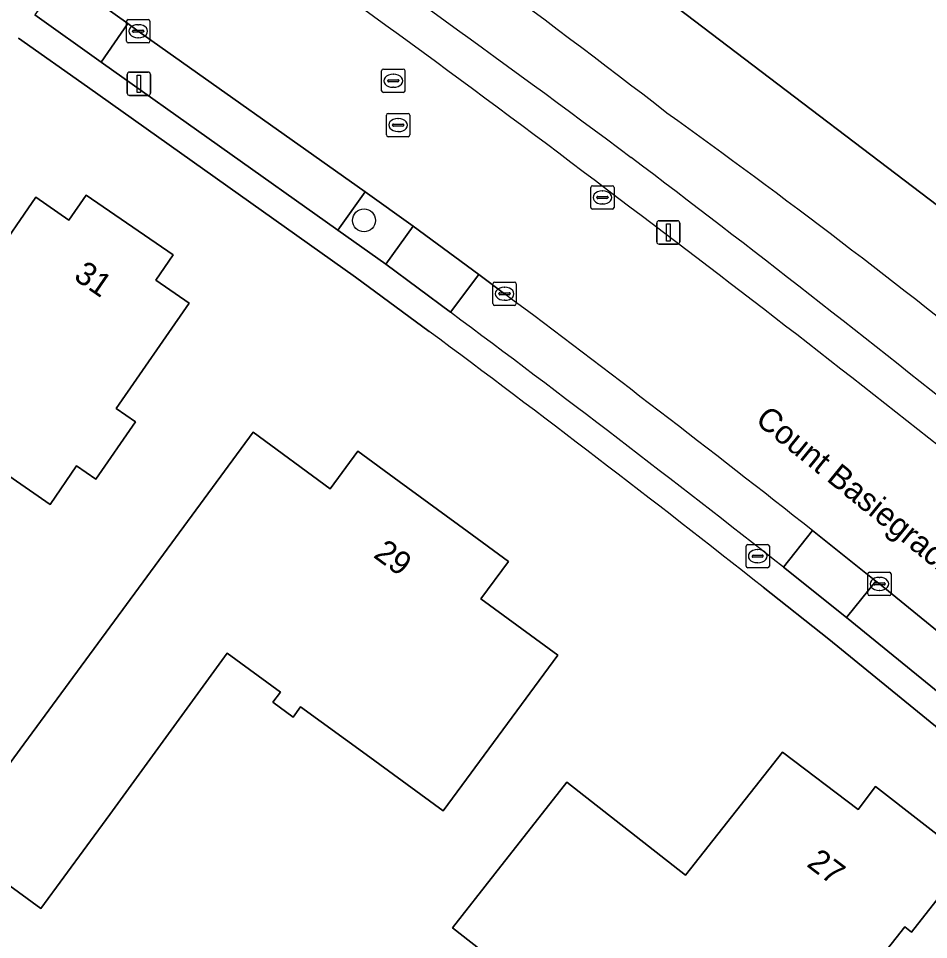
# Model space of a CAD drawing. Extents: x 160455 to 162082, y 388339 to 389736.
# Drawn here: x 160868.19 to 160907.21, y 389389.53 to 389429.04 of the extents above; entities that cross this region are included whole.
import ezdxf

# ---------------------------------------------------------------- set-up
doc = ezdxf.new("R2010")
doc.units = 0
for name, color, linetype in [('IMGEO_Boom', 7, 'Continuous'), ('IMGEO_Brandkraan', 7, 'Continuous'), ('IMGEO_Erf', 7, 'Continuous'), ('IMGEO_Groenvoorziening', 7, 'Continuous'), ('IMGEO_Kolk', 7, 'Continuous'), ('IMGEO_Lichtmast', 7, 'Continuous'), ('IMGEO_Oever', 7, 'Continuous'), ('IMGEO_Openbare_ruimte_label', 7, 'Continuous'), ('IMGEO_Pand', 7, 'Continuous'), ('IMGEO_Pand_nummerreeks', 7, 'Continuous'), ('IMGEO_Parkeervlak_open', 7, 'Continuous'), ('IMGEO_Rijbaan_lokaal_gesloten', 7, 'Continuous'), ('IMGEO_Rioolput', 7, 'Continuous'), ('IMGEO_Voetpad_open', 7, 'Continuous'), ('IMGEO_Waterloop', 7, 'Continuous')]:
    doc.layers.add(name, color=color, linetype=linetype)

msp = doc.modelspace()

# ---------------------------------------------------------------- linework, layer by layer
at = {"layer": 'IMGEO_Boom'}
msp.add_circle((160883.007, 389420.375), 0.489, dxfattribs=at)
at = {"layer": 'IMGEO_Brandkraan'}
for p, q in [((160899.457, 389406.474), (160900.309, 389406.474)), ((160899.382, 389405.548), (160899.382, 389406.4)), ((160899.87, 389406.254), (160899.895, 389406.254)), ((160900.383, 389406.4), (160900.383, 389405.548)), ((160899.641, 389405.968), (160899.641, 389405.98)), ((160900.079, 389405.931), (160899.681, 389405.931)), ((160899.684, 389406.017), (160900.082, 389406.017)), ((160899.893, 389405.694), (160899.868, 389405.694)), ((160900.125, 389405.98), (160900.125, 389405.968)), ((160900.309, 389405.474), (160899.457, 389405.474))]:
    msp.add_line(p, q, dxfattribs=at)
for points in [[(160899.457, 389406.474), (160900.309, 389406.474)], [(160899.382, 389405.548), (160899.382, 389406.4)], [(160900.383, 389406.4), (160900.383, 389405.548)], [(160900.309, 389405.474), (160899.457, 389405.474)]]:
    msp.add_lwpolyline(points, dxfattribs=at)
for centre, radius, start, end in [((160899.459, 389406.398), 0.0765, 91.552, 178.448), ((160899.459, 389406.398), 0.0765, 91.552, 178.448), ((160900.307, 389406.398), 0.0765, 1.552, 88.448), ((160900.307, 389406.398), 0.0765, 1.552, 88.448), ((160899.681, 389405.977), 0.0403, 85.8775, 175.7526), ((160899.678, 389405.967), 0.0366, 178.938, 274.7102), ((160900.082, 389405.974), 0.043, 264.8664, 352.4533), ((160900.086, 389405.979), 0.0386, 1.7309, 96.639), ((160899.459, 389405.55), 0.0765, 181.552, 268.448), ((160899.459, 389405.55), 0.0765, 181.552, 268.448), ((160900.307, 389405.55), 0.0765, 271.552, 358.448), ((160900.307, 389405.55), 0.0765, 271.552, 358.448)]:
    msp.add_arc(centre, radius, start, end, dxfattribs=at)
for centre, major_axis, ratio, start_param, end_param in [((160899.869, 389405.974), (-0.387, 0.002), 0.722429, 4.712389, 7.853982), ((160899.894, 389405.974), (-0.39, 0.002), 0.717154, 1.570796, 4.712389)]:
    msp.add_ellipse(centre, major_axis=major_axis, ratio=ratio, start_param=start_param, end_param=end_param, dxfattribs=at)
at = {"layer": 'IMGEO_Erf'}
for points in [[(160885.802, 389415.613), (160882.649, 389417.943), (160871.15, 389426.107), (160868.194, 389428.189)], [(160919.616, 389388.693), (160919.306, 389388.956), (160916.732, 389391.139), (160916.422, 389391.402), (160902.939, 389402.414), (160900.122, 389404.641)]]:
    msp.add_lwpolyline(points, dxfattribs=at)
for points in [[(160859.419, 389406), (160854.301, 389409.534), (160857.648, 389414.38), (160858.487, 389413.8), (160862.317, 389419.345), (160865.852, 389416.904), (160867.08, 389418.683), (160868.935, 389421.368), (160870.358, 389420.386), (160871.096, 389421.455), (160874.823, 389418.896), (160874.081, 389417.808), (160875.512, 389416.831), (160872.39, 389412.308), (160873.213, 389411.74), (160871.51, 389409.274), (160870.687, 389409.841), (160869.552, 389408.196), (160866.509, 389410.296), (160864.069, 389406.76), (160861.275, 389408.688)], [(160869.16, 389390.86), (160865.311, 389393.669), (160868.269, 389397.697), (160878.251, 389411.292), (160881.556, 389408.866), (160882.74, 389410.478), (160884.516, 389409.178), (160887.429, 389407.046), (160889.199, 389405.75), (160888.019, 389404.141), (160891.309, 389401.727), (160886.401, 389395.05), (160883.093, 389397.464), (160880.292, 389399.508), (160879.974, 389399.072), (160879.103, 389399.708), (160879.421, 389400.144), (160877.143, 389401.806), (160872.105, 389394.898)], [(160886.801, 389390.038), (160888.616, 389392.351), (160891.702, 389396.284), (160896.791, 389392.288), (160900.941, 389397.573), (160904.189, 389395.113), (160904.933, 389396.096), (160908.933, 389392.979), (160906.476, 389389.845), (160906.184, 389390.074), (160903.904, 389387.169), (160904.164, 389386.964), (160902.925, 389385.385), (160902.664, 389385.589), (160900.96, 389383.418), (160897.336, 389386.262), (160895.341, 389383.719), (160892.356, 389386.062), (160892.17, 389385.825)]]:
    msp.add_lwpolyline(points, close=True, dxfattribs=at)
msp.add_arc((160528.058, 388933.876), 600.042, 51.679298, 53.401949, dxfattribs=at)
at = {"layer": 'IMGEO_Groenvoorziening'}
for centre, radius, start, end in [((160619.868, 389067.475), 451.726, 52.31853, 57.64848), ((160496.595, 388889.263), 665.765, 53.301127, 56.933296), ((160496.595, 388889.263), 665.765, 53.301127, 56.933296), ((160558.986, 388982.104), 552.343, 52.73246, 57.10088), ((160705.38, 389159.905), 326.495, 47.76755, 54.28031), ((160525.127, 388934.238), 612.667, 49.317028, 52.927026), ((160525.127, 388934.238), 612.667, 49.317028, 52.927026), ((160493.841, 388890.255), 664.896, 49.749043, 53.057672)]:
    msp.add_arc(centre, radius, start, end, dxfattribs=at)
at = {"layer": 'IMGEO_Kolk'}
for p, q in [((160872.903, 389428.989), (160873.755, 389428.989)), ((160872.828, 389428.063), (160872.828, 389428.915)), ((160873.316, 389428.769), (160873.341, 389428.769)), ((160873.829, 389428.915), (160873.829, 389428.063)), ((160873.087, 389428.483), (160873.087, 389428.495)), ((160873.525, 389428.446), (160873.127, 389428.446)), ((160873.13, 389428.532), (160873.528, 389428.532)), ((160873.339, 389428.209), (160873.314, 389428.209)), ((160873.571, 389428.495), (160873.571, 389428.483)), ((160873.755, 389427.989), (160872.903, 389427.989)), ((160892.8, 389421.86), (160893.652, 389421.86)), ((160892.725, 389420.934), (160892.725, 389421.786)), ((160893.213, 389421.64), (160893.238, 389421.64)), ((160893.726, 389421.786), (160893.726, 389420.934)), ((160892.984, 389421.354), (160892.984, 389421.366)), ((160893.422, 389421.317), (160893.024, 389421.317)), ((160893.027, 389421.403), (160893.425, 389421.403)), ((160893.236, 389421.08), (160893.211, 389421.08)), ((160893.468, 389421.366), (160893.468, 389421.354)), ((160893.652, 389420.86), (160892.8, 389420.86)), ((160888.532, 389416.804), (160888.532, 389417.656)), ((160888.607, 389417.73), (160889.459, 389417.73)), ((160889.533, 389417.656), (160889.533, 389416.804)), ((160888.791, 389417.224), (160888.791, 389417.236)), ((160889.229, 389417.187), (160888.831, 389417.187)), ((160888.834, 389417.273), (160889.232, 389417.273)), ((160889.02, 389417.51), (160889.045, 389417.51)), ((160889.275, 389417.236), (160889.275, 389417.224)), ((160889.459, 389416.73), (160888.607, 389416.73)), ((160889.043, 389416.95), (160889.018, 389416.95)), ((160904.677, 389405.283), (160905.529, 389405.283)), ((160904.602, 389404.357), (160904.602, 389405.209)), ((160905.09, 389405.063), (160905.115, 389405.063)), ((160905.603, 389405.209), (160905.603, 389404.357)), ((160904.861, 389404.777), (160904.861, 389404.789)), ((160905.299, 389404.74), (160904.901, 389404.74)), ((160904.904, 389404.826), (160905.302, 389404.826)), ((160905.113, 389404.503), (160905.088, 389404.503)), ((160905.345, 389404.789), (160905.345, 389404.777)), ((160905.529, 389404.283), (160904.677, 389404.283))]:
    msp.add_line(p, q, dxfattribs=at)
for points in [[(160872.903, 389428.989), (160873.755, 389428.989)], [(160872.828, 389428.063), (160872.828, 389428.915)], [(160873.829, 389428.915), (160873.829, 389428.063)], [(160873.755, 389427.989), (160872.903, 389427.989)], [(160892.8, 389421.86), (160893.652, 389421.86)], [(160892.725, 389420.934), (160892.725, 389421.786)], [(160893.726, 389421.786), (160893.726, 389420.934)], [(160893.652, 389420.86), (160892.8, 389420.86)], [(160888.532, 389416.804), (160888.532, 389417.656)], [(160888.607, 389417.73), (160889.459, 389417.73)], [(160889.533, 389417.656), (160889.533, 389416.804)], [(160889.459, 389416.73), (160888.607, 389416.73)], [(160904.677, 389405.283), (160905.529, 389405.283)], [(160904.602, 389404.357), (160904.602, 389405.209)], [(160905.603, 389405.209), (160905.603, 389404.357)], [(160905.529, 389404.283), (160904.677, 389404.283)]]:
    msp.add_lwpolyline(points, dxfattribs=at)
for centre, radius, start, end in [((160872.905, 389428.913), 0.0765, 91.552, 178.448), ((160872.905, 389428.913), 0.0765, 91.552, 178.448), ((160873.753, 389428.913), 0.0765, 1.552, 88.448), ((160873.753, 389428.913), 0.0765, 1.552, 88.448), ((160873.127, 389428.492), 0.0403, 85.8775, 175.7526), ((160873.124, 389428.482), 0.0366, 178.938, 274.7102), ((160873.528, 389428.489), 0.043, 264.8664, 352.4533), ((160873.532, 389428.494), 0.0386, 1.7309, 96.639), ((160872.905, 389428.065), 0.0765, 181.552, 268.448), ((160872.905, 389428.065), 0.0765, 181.552, 268.448), ((160873.753, 389428.065), 0.0765, 271.552, 358.448), ((160873.753, 389428.065), 0.0765, 271.552, 358.448), ((160892.802, 389421.784), 0.0765, 91.552, 178.448), ((160892.802, 389421.784), 0.0765, 91.552, 178.448), ((160893.65, 389421.784), 0.0765, 1.552, 88.448), ((160893.65, 389421.784), 0.0765, 1.552, 88.448), ((160893.024, 389421.363), 0.0403, 85.8775, 175.7526), ((160893.021, 389421.353), 0.0366, 178.938, 274.7102), ((160893.425, 389421.36), 0.043, 264.8664, 352.4533), ((160893.429, 389421.365), 0.0386, 1.7309, 96.639), ((160892.802, 389420.936), 0.0765, 181.552, 268.448), ((160892.802, 389420.936), 0.0765, 181.552, 268.448), ((160893.65, 389420.936), 0.0765, 271.552, 358.448), ((160893.65, 389420.936), 0.0765, 271.552, 358.448), ((160888.609, 389417.654), 0.0765, 91.552, 178.448), ((160888.609, 389417.654), 0.0765, 91.552, 178.448), ((160889.457, 389417.654), 0.0765, 1.552, 88.448), ((160889.457, 389417.654), 0.0765, 1.552, 88.448), ((160888.831, 389417.233), 0.0403, 85.8775, 175.7526), ((160888.828, 389417.223), 0.0366, 178.938, 274.7102), ((160889.232, 389417.23), 0.043, 264.8664, 352.4533), ((160889.236, 389417.235), 0.0386, 1.7309, 96.639), ((160888.609, 389416.806), 0.0765, 181.552, 268.448), ((160888.609, 389416.806), 0.0765, 181.552, 268.448), ((160889.457, 389416.806), 0.0765, 271.552, 358.448), ((160889.457, 389416.806), 0.0765, 271.552, 358.448), ((160904.679, 389405.207), 0.0765, 91.552, 178.448), ((160904.679, 389405.207), 0.0765, 91.552, 178.448), ((160905.527, 389405.207), 0.0765, 1.552, 88.448), ((160905.527, 389405.207), 0.0765, 1.552, 88.448), ((160904.901, 389404.786), 0.0403, 85.8775, 175.7526), ((160904.898, 389404.776), 0.0366, 178.938, 274.7102), ((160905.302, 389404.783), 0.043, 264.8664, 352.4533), ((160905.306, 389404.788), 0.0386, 1.7309, 96.639), ((160904.679, 389404.359), 0.0765, 181.552, 268.448), ((160904.679, 389404.359), 0.0765, 181.552, 268.448), ((160905.527, 389404.359), 0.0765, 271.552, 358.448), ((160905.527, 389404.359), 0.0765, 271.552, 358.448)]:
    msp.add_arc(centre, radius, start, end, dxfattribs=at)
for centre, major_axis, ratio, start_param, end_param in [((160873.315, 389428.489), (-0.387, 0.002), 0.722429, 4.712389, 7.853982), ((160873.34, 389428.489), (-0.39, 0.002), 0.717154, 1.570796, 4.712389), ((160893.212, 389421.36), (-0.387, 0.002), 0.722429, 4.712389, 7.853982), ((160893.237, 389421.36), (-0.39, 0.002), 0.717154, 1.570796, 4.712389), ((160889.019, 389417.23), (-0.387, 0.002), 0.722429, 4.712389, 7.853982), ((160889.044, 389417.23), (-0.39, 0.002), 0.717154, 1.570796, 4.712389), ((160905.089, 389404.783), (-0.387, 0.002), 0.722429, 4.712389, 7.853982), ((160905.114, 389404.783), (-0.39, 0.002), 0.717154, 1.570796, 4.712389)]:
    msp.add_ellipse(centre, major_axis=major_axis, ratio=ratio, start_param=start_param, end_param=end_param, dxfattribs=at)
at = {"layer": 'IMGEO_Lichtmast'}
for p, q in [((160872.861, 389425.834), (160872.861, 389426.634)), ((160872.861, 389426.634), (160872.861, 389425.834)), ((160872.961, 389426.734), (160873.751, 389426.734)), ((160873.751, 389426.734), (160872.961, 389426.734)), ((160873.851, 389426.634), (160873.851, 389425.834)), ((160873.851, 389425.834), (160873.851, 389426.634)), ((160873.751, 389425.734), (160872.961, 389425.734)), ((160872.961, 389425.734), (160873.751, 389425.734)), ((160895.654, 389420.357), (160896.444, 389420.357)), ((160896.444, 389420.357), (160895.654, 389420.357)), ((160895.554, 389419.457), (160895.554, 389420.257)), ((160895.554, 389420.257), (160895.554, 389419.457)), ((160896.544, 389420.257), (160896.544, 389419.457)), ((160896.544, 389419.457), (160896.544, 389420.257)), ((160896.444, 389419.357), (160895.654, 389419.357)), ((160895.654, 389419.357), (160896.444, 389419.357))]:
    msp.add_line(p, q, dxfattribs=at)
for points in [[(160873.281, 389426.609), (160873.431, 389426.609), (160873.431, 389425.859), (160873.281, 389425.859), (160873.281, 389426.609)], [(160895.974, 389420.232), (160896.124, 389420.232), (160896.124, 389419.482), (160895.974, 389419.482), (160895.974, 389420.232)]]:
    msp.add_lwpolyline(points, dxfattribs=at)
for centre, start, end in [((160872.961, 389426.634), 90, 180), ((160872.961, 389426.634), 90, 180), ((160873.751, 389426.634), 0, 90), ((160873.751, 389426.634), 360, 90), ((160872.961, 389425.834), 180, 270), ((160872.961, 389425.834), 180, 270), ((160873.751, 389425.834), 270, 0), ((160873.751, 389425.834), 270, 0), ((160895.654, 389420.257), 90, 180), ((160895.654, 389420.257), 90, 180), ((160896.444, 389420.257), 0, 90), ((160896.444, 389420.257), 360, 90), ((160895.654, 389419.457), 180, 270), ((160895.654, 389419.457), 180, 270), ((160896.444, 389419.457), 270, 0), ((160896.444, 389419.457), 270, 0)]:
    msp.add_arc(centre, 0.1, start, end, dxfattribs=at)
at = {"layer": 'IMGEO_Oever'}
msp.add_lwpolyline([(160924.831, 389401.65), (160927.211, 389396.01), (160929.809, 389396.941), (160930.225, 389397.414), (160930.354, 389397.306), (160932.609, 389399.858), (160932.534, 389399.939), (160933.197, 389400.514), (160925.796, 389406.76), (160915.502, 389415), (160890.686, 389433.888)], dxfattribs=at)
for centre, radius, start, end in [((160619.868, 389067.475), 451.726, 52.31853, 57.64848), ((160705.38, 389159.905), 326.495, 47.76755, 54.28031)]:
    msp.add_arc(centre, radius, start, end, dxfattribs=at)
at = {"layer": 'IMGEO_Pand'}
for points in [[(160867.08, 389418.683), (160865.852, 389416.904), (160862.317, 389419.345), (160858.487, 389413.8), (160857.648, 389414.38), (160854.301, 389409.534), (160859.419, 389406), (160861.275, 389408.688), (160864.069, 389406.76), (160866.509, 389410.296), (160869.552, 389408.196), (160870.687, 389409.841), (160871.51, 389409.274), (160873.213, 389411.74), (160872.39, 389412.308), (160875.512, 389416.831), (160874.081, 389417.808), (160874.823, 389418.896), (160871.096, 389421.455), (160870.358, 389420.386), (160868.935, 389421.368)], [(160878.251, 389411.292), (160868.269, 389397.697), (160865.311, 389393.669), (160869.16, 389390.86), (160872.105, 389394.898), (160877.143, 389401.806), (160879.421, 389400.144), (160879.103, 389399.708), (160879.974, 389399.072), (160880.292, 389399.508), (160883.093, 389397.464), (160886.401, 389395.05), (160891.309, 389401.727), (160888.019, 389404.141), (160889.199, 389405.75), (160887.429, 389407.046), (160884.516, 389409.178), (160882.74, 389410.478), (160881.556, 389408.866)], [(160902.925, 389385.385), (160904.164, 389386.964), (160903.904, 389387.169), (160906.184, 389390.074), (160906.476, 389389.845), (160908.933, 389392.979), (160904.933, 389396.096), (160904.189, 389395.113), (160900.941, 389397.573), (160896.791, 389392.288), (160891.702, 389396.284), (160888.616, 389392.351), (160886.801, 389390.038), (160892.17, 389385.825), (160892.356, 389386.062), (160895.341, 389383.719), (160897.336, 389386.262), (160900.96, 389383.418), (160902.664, 389385.589)]]:
    msp.add_lwpolyline(points, close=True, dxfattribs=at)
at = {"layer": 'IMGEO_Parkeervlak_open'}
for points in [[(160873.328, 389428.489), (160872.88, 389428.813), (160871.735, 389427.16), (160881.889, 389419.954), (160883.052, 389421.593)], [(160885.117, 389420.128), (160883.052, 389421.593), (160881.889, 389419.954), (160883.938, 389418.499)], [(160905.102, 389404.783), (160904.952, 389404.907), (160903.692, 389403.348), (160912.686, 389396.007), (160913.953, 389397.56)]]:
    msp.add_lwpolyline(points, close=True, dxfattribs=at)
for points in [[(160889.032, 389417.229), (160887.928, 389418.061), (160886.708, 389416.434)], [(160900.982, 389405.503), (160902.226, 389407.076)]]:
    msp.add_lwpolyline(points, dxfattribs=at)
for centre, radius, start, end in [((160492.461, 388888.228), 661.144, 51.699724, 53.142528), ((160513.59, 388914.421), 625.487, 51.731712, 53.378651)]:
    msp.add_arc(centre, radius, start, end, dxfattribs=at)
at = {"layer": 'IMGEO_Rijbaan_lokaal_gesloten'}
for points in [[(160820.638, 389461.895), (160821.076, 389461.609), (160830.429, 389456.257), (160833.431, 389454.482), (160835.968, 389452.94), (160838.692, 389451.322), (160838.959, 389451.122), (160853.202, 389442.161), (160854.68, 389441.225), (160856.13, 389440.277), (160870.066, 389430.836), (160872.88, 389428.813), (160873.328, 389428.489), (160883.052, 389421.593), (160885.117, 389420.128), (160887.928, 389418.061), (160889.032, 389417.229)], [(160902.226, 389407.076), (160904.952, 389404.907), (160905.102, 389404.783), (160913.953, 389397.56), (160916.034, 389395.861), (160918.649, 389393.727), (160919.362, 389393.113), (160921.28, 389391.481), (160931.221, 389382.666), (160933.79, 389380.315), (160936.28, 389378.058), (160942.887, 389371.995), (160945.072, 389369.99), (160945.716, 389369.399), (160946.989, 389368.231), (160948.255, 389367.024)]]:
    msp.add_lwpolyline(points, dxfattribs=at)
for centre, radius, start, end in [((160558.986, 388982.104), 552.343, 52.73246, 57.10088), ((160493.841, 388890.255), 664.896, 49.749043, 53.057672), ((160492.461, 388888.228), 661.144, 51.699724, 53.142528)]:
    msp.add_arc(centre, radius, start, end, dxfattribs=at)
at = {"layer": 'IMGEO_Rioolput'}
for p, q in [((160883.763, 389425.937), (160883.763, 389426.789)), ((160883.838, 389426.863), (160884.69, 389426.863)), ((160884.251, 389426.643), (160884.276, 389426.643)), ((160884.764, 389426.789), (160884.764, 389425.937)), ((160884.022, 389426.357), (160884.022, 389426.369)), ((160884.46, 389426.32), (160884.062, 389426.32)), ((160884.065, 389426.406), (160884.463, 389426.406)), ((160884.506, 389426.369), (160884.506, 389426.357)), ((160884.69, 389425.863), (160883.838, 389425.863)), ((160884.274, 389426.083), (160884.249, 389426.083)), ((160883.967, 389424.039), (160883.967, 389424.891)), ((160884.042, 389424.965), (160884.894, 389424.965)), ((160884.455, 389424.745), (160884.48, 389424.745)), ((160884.968, 389424.891), (160884.968, 389424.039)), ((160884.226, 389424.459), (160884.226, 389424.471)), ((160884.664, 389424.422), (160884.266, 389424.422)), ((160884.269, 389424.508), (160884.667, 389424.508)), ((160884.71, 389424.471), (160884.71, 389424.459)), ((160884.894, 389423.965), (160884.042, 389423.965)), ((160884.478, 389424.185), (160884.453, 389424.185))]:
    msp.add_line(p, q, dxfattribs=at)
for points in [[(160883.763, 389425.937), (160883.763, 389426.789)], [(160883.838, 389426.863), (160884.69, 389426.863)], [(160884.764, 389426.789), (160884.764, 389425.937)], [(160884.69, 389425.863), (160883.838, 389425.863)], [(160883.967, 389424.039), (160883.967, 389424.891)], [(160884.042, 389424.965), (160884.894, 389424.965)], [(160884.968, 389424.891), (160884.968, 389424.039)], [(160884.894, 389423.965), (160884.042, 389423.965)]]:
    msp.add_lwpolyline(points, dxfattribs=at)
for centre, radius, start, end in [((160883.84, 389426.787), 0.0765, 91.552, 178.448), ((160883.84, 389426.787), 0.0765, 91.552, 178.448), ((160884.688, 389426.787), 0.0765, 1.552, 88.448), ((160884.688, 389426.787), 0.0765, 1.552, 88.448), ((160884.062, 389426.366), 0.0403, 85.8775, 175.7526), ((160884.059, 389426.356), 0.0366, 178.938, 274.7102), ((160884.463, 389426.363), 0.043, 264.8664, 352.4533), ((160884.467, 389426.368), 0.0386, 1.7309, 96.639), ((160883.84, 389425.939), 0.0765, 181.552, 268.448), ((160883.84, 389425.939), 0.0765, 181.552, 268.448), ((160884.688, 389425.939), 0.0765, 271.552, 358.448), ((160884.688, 389425.939), 0.0765, 271.552, 358.448), ((160884.044, 389424.889), 0.0765, 91.552, 178.448), ((160884.044, 389424.889), 0.0765, 91.552, 178.448), ((160884.892, 389424.889), 0.0765, 1.552, 88.448), ((160884.892, 389424.889), 0.0765, 1.552, 88.448), ((160884.266, 389424.468), 0.0403, 85.8775, 175.7526), ((160884.263, 389424.458), 0.0366, 178.938, 274.7102), ((160884.667, 389424.465), 0.043, 264.8664, 352.4533), ((160884.671, 389424.47), 0.0386, 1.7309, 96.639), ((160884.044, 389424.041), 0.0765, 181.552, 268.448), ((160884.044, 389424.041), 0.0765, 181.552, 268.448), ((160884.892, 389424.041), 0.0765, 271.552, 358.448), ((160884.892, 389424.041), 0.0765, 271.552, 358.448)]:
    msp.add_arc(centre, radius, start, end, dxfattribs=at)
for centre, major_axis, ratio, start_param, end_param in [((160884.25, 389426.363), (-0.387, 0.002), 0.722429, 4.712389, 7.853982), ((160884.275, 389426.363), (-0.39, 0.002), 0.717154, 1.570796, 4.712389), ((160884.454, 389424.465), (-0.387, 0.002), 0.722429, 4.712389, 7.853982), ((160884.479, 389424.465), (-0.39, 0.002), 0.717154, 1.570796, 4.712389)]:
    msp.add_ellipse(centre, major_axis=major_axis, ratio=ratio, start_param=start_param, end_param=end_param, dxfattribs=at)
at = {"layer": 'IMGEO_Voetpad_open'}
for points in [[(160871.735, 389427.16), (160872.88, 389428.813), (160870.066, 389430.836), (160868.895, 389429.185)], [(160887.928, 389418.061), (160885.117, 389420.128), (160883.938, 389418.499), (160886.708, 389416.434)], [(160904.952, 389404.907), (160902.226, 389407.076), (160900.982, 389405.503), (160903.692, 389403.348)]]:
    msp.add_lwpolyline(points, close=True, dxfattribs=at)
for points in [[(160886.708, 389416.434), (160883.938, 389418.499), (160881.889, 389419.954), (160871.735, 389427.16), (160868.895, 389429.185)], [(160868.194, 389428.189), (160871.15, 389426.107), (160882.649, 389417.943), (160885.802, 389415.613)], [(160946.886, 389365.564), (160944.366, 389367.937), (160943.729, 389368.52), (160941.539, 389370.521), (160934.989, 389376.508), (160932.433, 389378.851), (160929.889, 389381.207), (160920.022, 389389.932), (160917.382, 389392.174), (160914.767, 389394.309), (160912.686, 389396.007), (160903.692, 389403.348), (160900.982, 389405.503)], [(160900.122, 389404.641), (160902.939, 389402.414), (160916.422, 389391.402), (160916.732, 389391.139), (160919.306, 389388.956), (160919.616, 389388.693), (160929.083, 389380.277), (160931.567, 389378.005), (160934.163, 389375.661), (160942.5, 389368.028), (160945.889, 389364.839), (160954.588, 389356.272), (160956.46, 389354.428), (160959.946, 389350.862), (160969.702, 389340.704), (160970.524, 389339.819), (160973.065, 389337.082), (160973.773, 389338.152), (160969.49, 389342.684), (160960.784, 389351.721), (160958.37, 389354.2)]]:
    msp.add_lwpolyline(points, dxfattribs=at)
for centre, radius, start, end in [((160513.59, 388914.421), 625.487, 51.731712, 53.378651), ((160528.058, 388933.876), 600.042, 51.679298, 53.401949)]:
    msp.add_arc(centre, radius, start, end, dxfattribs=at)
at = {"layer": 'IMGEO_Waterloop'}
msp.add_lwpolyline([(160890.686, 389433.888), (160915.502, 389415), (160925.796, 389406.76), (160933.197, 389400.514), (160933.439, 389400.296), (160934.213, 389399.597), (160938.188, 389404.076), (160937.408, 389404.762), (160937.168, 389404.973), (160931.223, 389410.364), (160925.08, 389415.668), (160916.435, 389422.356), (160916.791, 389422.828), (160916.267, 389423.396), (160909.887, 389428.231), (160903.653, 389432.731), (160894.992, 389438.446), (160867.845, 389458.122)], dxfattribs=at)

# ---------------------------------------------------------------- texts
at = {"layer": 'IMGEO_Openbare_ruimte_label'}
msp.add_text('Count Basiegracht', height=1, rotation=320.9645, dxfattribs=at).set_placement((160899.731, 389411.72))
at = {"layer": 'IMGEO_Pand_nummerreeks'}
for s, rotation, p in [('31', 325.5261, (160870.515, 389417.876)), ('29', 323.7948, (160883.366, 389405.955)), ('27', 322.8601, (160901.939, 389392.702))]:
    msp.add_text(s, height=1, rotation=rotation, dxfattribs=at).set_placement(p)

doc.saveas('drawing.dxf')
